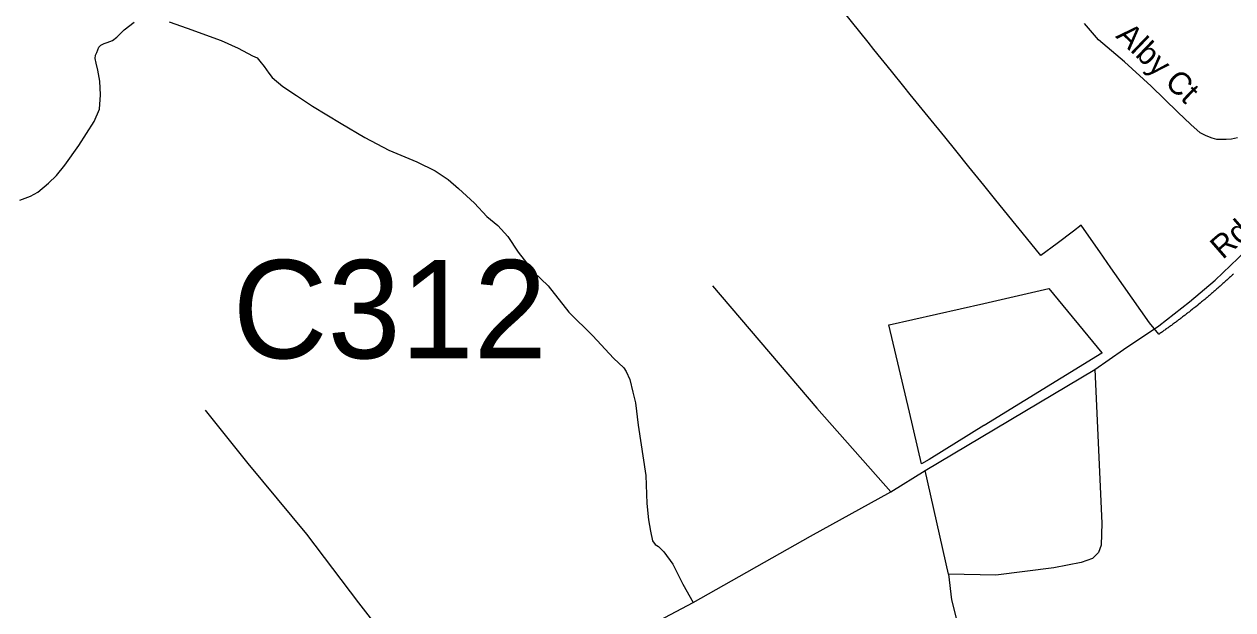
# Model space of a CAD drawing. Extents: x 2220236 to 2384410, y 720751 to 894131.
# Drawn here: x 2336076 to 2341119, y 794908 to 797350 of the extents above; entities that cross this region are included whole.
import ezdxf

# ---------------------------------------------------------------- set-up
doc = ezdxf.new("R2010")
doc.units = 0
doc.layers.add('Default', color=7, linetype='Continuous')

msp = doc.modelspace()

# ---------------------------------------------------------------- linework, layer by layer
at = {"layer": 'Default'}
msp.add_line((2339932.3, 795055.8), (2339835, 795488.4), dxfattribs=at)
for points in [[(2341120.8, 796307.9), (2341117.8, 796305.1), (2341116.5, 796303.9), (2341114.5, 796302.2), (2341111.5, 796299.3), (2341108.5, 796296.4), (2341105.2, 796293.6), (2341102.2, 796290.8), (2341099.2, 796287.9), (2341096, 796285.1), (2341093, 796282.2), (2341090, 796279.4), (2341086.8, 796276.6), (2341083.8, 796273.8), (2341080.5, 796270.9), (2341077.5, 796268.1), (2341074.2, 796265.3), (2341071.2, 796262.5), (2341068, 796259.8), (2341065, 796256.9), (2341061.8, 796254.1), (2341058.5, 796251.4), (2341055.5, 796248.6), (2341052.2, 796245.8), (2341049.2, 796243.1), (2341046, 796240.3), (2341042.8, 796237.6), (2341039.5, 796234.8), (2341036.5, 796232.1), (2341033.2, 796229.3), (2341030, 796226.6), (2341027, 796223.8), (2341023.8, 796221.1), (2341020.5, 796218.4), (2341017.2, 796215.7), (2341014, 796213), (2341010.8, 796210.2), (2341007.8, 796207.6), (2341004.5, 796204.9), (2341001.2, 796202.2), (2340998, 796199.5), (2340994.8, 796196.8), (2340991.5, 796194.1), (2340988.2, 796191.5), (2340985, 796188.8), (2340981.8, 796186.1), (2340975.2, 796180.9), (2340972, 796178.2), (2340962.2, 796170.3), (2340959, 796167.7), (2340955.5, 796165.1), (2340952.2, 796162.4), (2340949, 796159.9), (2340942.5, 796154.6), (2340939, 796152.1), (2340935.8, 796149.5), (2340932.5, 796146.9), (2340929.2, 796144.3), (2340925.8, 796141.8), (2340922.5, 796139.2), (2340919.2, 796136.6), (2340916, 796134.1), (2340912.5, 796131.5), (2340909.2, 796128.9), (2340905.8, 796126.4), (2340902.5, 796123.9), (2340899.2, 796121.4), (2340895.8, 796118.8), (2340892.5, 796116.3), (2340889, 796113.8), (2340885.8, 796111.3), (2340882.2, 796108.8), (2340879, 796106.3), (2340875.5, 796103.8), (2340872.2, 796101.3), (2340868.8, 796098.9), (2340865.5, 796096.4), (2340862, 796093.9), (2340858.5, 796091.4), (2340855.2, 796089), (2340851.8, 796086.5), (2340848.5, 796084.1), (2340845, 796081.6), (2340841.5, 796079.2), (2340838, 796076.8), (2340834.8, 796074.3), (2340831.2, 796071.9), (2340827.8, 796069.5), (2340824.5, 796067.1), (2340821, 796064.7), (2340818.5, 796062.9), (2340817.5, 796062.3), (2340814, 796059.9), (2340810.5, 796057.5), (2340809.8, 796056.9), (2340809.2, 796057.4), (2340770.8, 796104.5), (2340626.2, 796310.7), (2340610, 796334), (2340563, 796401.1), (2340488.2, 796508), (2340485.8, 796511.6), (2340453.5, 796487.3), (2340385, 796435.6), (2340318, 796385.1), (2340239.8, 796481), (2340215.2, 796511.2), (2340130, 796616), (2340079.2, 796678.4), (2340017.5, 796754.6), (2339962.5, 796822.6), (2339916.5, 796879.6), (2339847.2, 796965.2), (2339772.8, 797057.2), (2339746, 797090.2), (2339694.8, 797153.6), (2339621.2, 797244.4), (2339597.2, 797274.4), (2339492.8, 797403.4)], [(2341120.8, 796307.9), (2341117.8, 796305.1), (2341116.5, 796303.9), (2341114.5, 796302.2), (2341111.5, 796299.3), (2341108.5, 796296.4), (2341105.2, 796293.6), (2341102.2, 796290.8), (2341099.2, 796287.9), (2341096, 796285.1), (2341093, 796282.2), (2341090, 796279.4), (2341086.8, 796276.6), (2341083.8, 796273.8), (2341080.5, 796270.9), (2341077.5, 796268.1), (2341074.2, 796265.3), (2341071.2, 796262.5), (2341068, 796259.8), (2341065, 796256.9), (2341061.8, 796254.1), (2341058.5, 796251.4), (2341055.5, 796248.6), (2341052.2, 796245.8), (2341049.2, 796243.1), (2341046, 796240.3), (2341042.8, 796237.6), (2341039.5, 796234.8), (2341036.5, 796232.1), (2341033.2, 796229.3), (2341030, 796226.6), (2341027, 796223.8), (2341023.8, 796221.1), (2341020.5, 796218.4), (2341017.2, 796215.7), (2341014, 796213), (2341010.8, 796210.2), (2341007.8, 796207.6), (2341004.5, 796204.9), (2341001.2, 796202.2), (2340998, 796199.5), (2340994.8, 796196.8), (2340991.5, 796194.1), (2340988.2, 796191.5), (2340985, 796188.8), (2340981.8, 796186.1), (2340975.2, 796180.9), (2340972, 796178.2), (2340962.2, 796170.3), (2340959, 796167.7), (2340955.5, 796165.1), (2340952.2, 796162.4), (2340949, 796159.9), (2340942.5, 796154.6), (2340939, 796152.1), (2340935.8, 796149.5), (2340932.5, 796146.9), (2340929.2, 796144.3), (2340925.8, 796141.8), (2340922.5, 796139.2), (2340919.2, 796136.6), (2340916, 796134.1), (2340912.5, 796131.5), (2340909.2, 796128.9), (2340905.8, 796126.4), (2340902.5, 796123.9), (2340899.2, 796121.4), (2340895.8, 796118.8), (2340892.5, 796116.3), (2340889, 796113.8), (2340885.8, 796111.3), (2340882.2, 796108.8), (2340879, 796106.3), (2340875.5, 796103.8), (2340872.2, 796101.3), (2340868.8, 796098.9), (2340865.5, 796096.4), (2340862, 796093.9), (2340858.5, 796091.4), (2340855.2, 796089), (2340851.8, 796086.5), (2340848.5, 796084.1), (2340845, 796081.6), (2340841.5, 796079.2), (2340838, 796076.8), (2340834.8, 796074.3), (2340831.2, 796071.9), (2340827.8, 796069.5), (2340824.5, 796067.1), (2340821, 796064.7), (2340818.5, 796062.9), (2340817.5, 796062.3), (2340814, 796059.9), (2340810.5, 796057.5), (2340809.8, 796056.9), (2340809.2, 796057.4), (2340770.8, 796104.5), (2340626.2, 796310.7), (2340610, 796334), (2340563, 796401.1), (2340488.2, 796508), (2340485.8, 796511.6), (2340453.5, 796487.3), (2340385, 796435.6), (2340318, 796385.1), (2340239.8, 796481), (2340215.2, 796511.2), (2340130, 796616), (2340079.2, 796678.4), (2340017.5, 796754.6), (2339962.5, 796822.6), (2339916.5, 796879.6), (2339847.2, 796965.2), (2339772.8, 797057.2), (2339746, 797090.2), (2339694.8, 797153.6), (2339621.2, 797244.4), (2339597.2, 797274.4), (2339492.8, 797403.4)], [(2336057.6, 796616.4), (2336101.8, 796631.9), (2336132.7, 796649.6), (2336177, 796687.2), (2336210.1, 796718.2), (2336245.5, 796762.4), (2336303, 796844.3), (2336367.1, 796943.8), (2336389.2, 796994.7), (2336393.6, 797054.5), (2336391.4, 797112), (2336382.6, 797158.4), (2336375.9, 797187.2), (2336371.5, 797207.1), (2336373.7, 797220.4), (2336378.2, 797231.5), (2336387, 797253.6), (2336395.8, 797262.4), (2336409.1, 797269.1), (2336422.4, 797273.5), (2336444.5, 797282.3), (2336462.2, 797295.6), (2336493.1, 797326.6), (2336535.1, 797357.6)], [(2336681.1, 797359.8), (2336756.3, 797333.2), (2336897.8, 797282.3), (2336968.5, 797249.2), (2337028.2, 797218.2), (2337048.1, 797209.3), (2337059.2, 797196.1), (2337076.9, 797173.9), (2337096.8, 797145.2), (2337110, 797127.5), (2337154.3, 797089.9), (2337211.7, 797052.2), (2337278.1, 797008), (2337397.5, 796935), (2337497, 796877.5), (2337596.5, 796824.4), (2337713.7, 796775.7), (2337791, 796738.1), (2337844.1, 796702.7), (2337888.3, 796665.1), (2337954.7, 796603.1), (2338005.5, 796547.8), (2338052, 796510.2), (2338094, 796463.7), (2338136, 796399.6), (2338202.3, 796315.5), (2338262, 796258), (2338348.2, 796149.5), (2338447.7, 796050), (2338534, 795957.1), (2338578.2, 795917.2), (2338587, 795901.7), (2338602.5, 795868.6), (2338615.8, 795815.5), (2338626.8, 795771.2), (2338637.9, 795678.3), (2338668.8, 795468.1), (2338673.3, 795350.8), (2338679.9, 795282.2), (2338688.7, 795235.8), (2338697.6, 795196), (2338708.6, 795180.5), (2338721.9, 795171.6), (2338744, 795149.5), (2338781.6, 795098.6), (2338823.6, 795014.5), (2338866.6, 794937.5)], [(2341137.4, 796875.8), (2341112.7, 796870.8), (2341091.2, 796869.2), (2341073.1, 796869.2), (2341051.7, 796869.2), (2341032, 796874.1), (2341007.2, 796884), (2340982.5, 796897.2), (2340943, 796931.8), (2340888.7, 796982.9), (2340778.3, 797091.7), (2340666.3, 797192.2), (2340557.6, 797284.5), (2340499.9, 797352.1)], [(2335470.5, 792994.9), (2336234.6, 793422.4), (2336876.5, 793783.6), (2337003.6, 793857), (2337150.5, 793942.8), (2337477.8, 794154.7), (2337639.7, 794247.5), (2337890.1, 794400.6), (2338347.2, 794663.5), (2338866.6, 794937.5), (2339356.6, 795214.8), (2339691.2, 795400.2), (2339835, 795488.4), (2340543.2, 795909.9), (2340662.2, 795992.7), (2340809.6, 796092.1), (2340938.1, 796191.3), (2341045.1, 796281.9), (2341205.2, 796434.8), (2341288.9, 796513.6), (2341379.2, 796598.7), (2341508, 796703.8)], [(2338947.6, 796258), (2339383.2, 795747.9), (2339691.2, 795400.2)], [(2340543.2, 795909.9), (2340572.4, 795268.3), (2340569.1, 795177.7), (2340557.6, 795146.4), (2340532.9, 795121.6), (2340485.6, 795104.4), (2340371.8, 795083.2), (2340130.1, 795052.3), (2339932.3, 795055.8)], [(2336831.1, 795740.5), (2337008.9, 795518), (2337253.5, 795223.8), (2337470.9, 794937), (2337703.2, 794637.9), (2337890.1, 794400.6)], [(2339932.3, 795055.8), (2339945.4, 794949.9), (2340084, 794398), (2340121.7, 794274.4)]]:
    msp.add_lwpolyline(points, dxfattribs=at)
msp.add_lwpolyline([(2339852, 795534.6), (2339820.2, 795517), (2339769.2, 795731.9), (2339682.8, 796095.8), (2339685, 796096.3), (2340079.2, 796184.4), (2340350.8, 796247.1), (2340571.8, 795979), (2340572.5, 795978.3), (2340080.8, 795676.7), (2340079.2, 795675.8)], close=True, dxfattribs=at)
msp.add_lwpolyline([(2339852, 795534.6), (2339820.2, 795517), (2339769.2, 795731.9), (2339682.8, 796095.8), (2339685, 796096.3), (2340079.2, 796184.4), (2340350.8, 796247.1), (2340571.8, 795979), (2340572.5, 795978.3), (2340080.8, 795676.7), (2340079.2, 795675.8)], close=True, dxfattribs=at)

# ---------------------------------------------------------------- texts
for s, rotation, p in [('Alby Ct', 316.2428, (2340626.3, 797296.8)), ('Rd.', 41.0598, (2341076.2, 796365.9))]:
    msp.add_text(s, height=95, rotation=rotation, dxfattribs=at).set_placement(p)
msp.add_text('C312', height=410.1, dxfattribs=at).set_placement((2336945.4, 795956.4))

doc.saveas('drawing.dxf')
